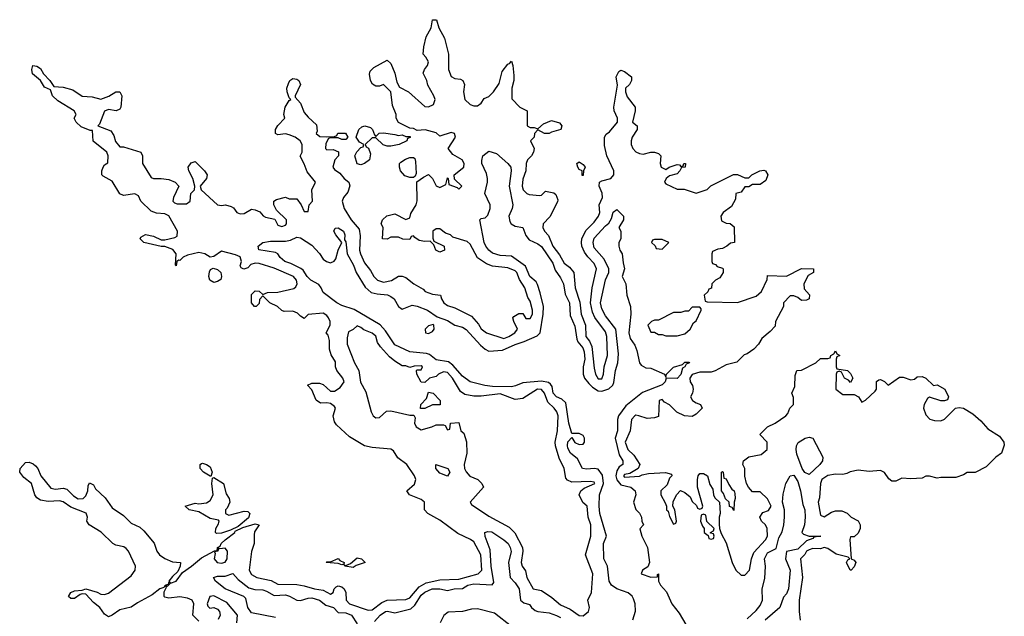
# Model space of a CAD drawing. Header units: inches. Extents: x 2601682 to 2755810, y 449311 to 584050.
# Tile 294 of 505: x 2681939 to 2687167, y 480404 to 483574. Entities that reach past the tile are written whole.
import ezdxf

# ---------------------------------------------------------------- set-up
doc = ezdxf.new("R2010")
doc.units = ezdxf.units.IN
doc.header["$MEASUREMENT"] = 0
doc.layers.add('C6488', color=7, linetype='Continuous')

msp = doc.modelspace()

# ---------------------------------------------------------------- linework, layer by layer
at = {"layer": 'C6488', "color": 2}
for points, elevation in [([(2682890, 480378), (2682858, 480410), (2682863.7, 480470), (2682854.5, 480490), (2682830, 480500.5), (2682790, 480507.3), (2682730, 480500.7), (2682710, 480506), (2682706, 480510), (2682706, 480534), (2682718, 480558), (2682710, 480568), (2682703.5, 480556.5), (2682682.8, 480550), (2682642, 480518), (2682563.7, 480476.3), (2682530, 480453.2), (2682470, 480438), (2682430, 480409.2), (2682410, 480402), (2682390, 480415.3), (2682365.2, 480450), (2682330, 480477.2), (2682290, 480522), (2682270, 480524), (2682259.8, 480520.2), (2682230, 480499), (2682210, 480498), (2682198, 480510), (2682210, 480530.8), (2682230, 480538.8), (2682270, 480542), (2682289.6, 480550.4), (2682350, 480532.7), (2682370, 480522), (2682390, 480520.5), (2682410, 480527.7), (2682530, 480619.1), (2682551.8, 480650), (2682553.6, 480670), (2682516.2, 480750), (2682504.7, 480764.7), (2682492.6, 480772.6), (2682450, 480781.6), (2682433.2, 480790), (2682371.3, 480851.3), (2682308, 480890), (2682295.3, 480910), (2682299, 480930), (2682291.7, 480951.7), (2682210, 480983.7), (2682170, 481012.3), (2682150, 481018), (2682090, 481014), (2682050, 481021.2), (2682030, 481034), (2682019.3, 481050), (2682001.2, 481110), (2681961.2, 481141.2), (2681939, 481170), (2681942, 481190), (2681970, 481221), (2681990, 481222.8), (2682010, 481214.8), (2682023.4, 481203.4), (2682034.8, 481190), (2682051, 481150), (2682105.2, 481085.2), (2682130, 481079.1), (2682170, 481084), (2682190, 481078.8), (2682224.7, 481044.7), (2682250, 481027.3), (2682275.3, 481030), (2682290, 481044.7), (2682301.2, 481070), (2682303.1, 481096.9), (2682310, 481114), (2682330, 481102), (2682341.1, 481081.1), (2682392.7, 481032.7), (2682430, 480980.7), (2682490, 480939.1), (2682530, 480898), (2682577, 480877), (2682598.9, 480858.9), (2682653.1, 480793.1), (2682666.7, 480750), (2682680.5, 480730), (2682710, 480710.4), (2682750, 480693.4), (2682792, 480690), (2682791.3, 480670), (2682778.5, 480641.5), (2682750, 480615.1), (2682731.3, 480590), (2682738, 480582), (2682730, 480586), (2682727.1, 480572.9), (2682714, 480570), (2682723.6, 480563.6), (2682740.2, 480579.8), (2682770, 480591), (2682803.7, 480636.3), (2682852, 480670), (2682904.5, 480715.5), (2682972.7, 480752.7), (2682987.3, 480752.7), (2682988.7, 480770), (2683003.1, 480776.9), (2683009.4, 480790.6), (2683029.3, 480810.7), (2683082, 480850), (2683083.1, 480856.9), (2683124, 480876), (2683190, 480894.8), (2683211, 480890), (2683186.4, 480853.6), (2683183.7, 480836.3), (2683184.4, 480790), (2683170, 480748), (2683157.1, 480650), (2683170, 480626), (2683198, 480610), (2683273.8, 480593.8), (2683310, 480575.5), (2683410, 480573), (2683450, 480566.7), (2683504.7, 480550), (2683550, 480542), (2683590, 480522), (2683604, 480530), (2683609.5, 480550), (2683619.7, 480560.3), (2683630, 480565.3), (2683650, 480560.3), (2683662.4, 480550), (2683670.3, 480530.3), (2683672.7, 480490), (2683690, 480470.5), (2683790, 480435.8), (2683810, 480438.7), (2683862.2, 480477.8), (2683890, 480489), (2683990, 480493.4), (2684010, 480502.6), (2684059.2, 480560.8), (2684097.5, 480582.5), (2684170, 480598.3), (2684270, 480601.5), (2684373.2, 480630), (2684392.6, 480650), (2684387.3, 480730), (2684350, 480799.6), (2684332.4, 480812.4), (2684264.8, 480844.8), (2684170, 480914.5), (2684105.2, 480950), (2684088.7, 480970), (2684088.7, 481010), (2684070, 481024), (2684008.7, 481050), (2683995.3, 481070), (2684034.8, 481105.2), (2684042.7, 481130), (2684036, 481150), (2683994, 481210), (2683946.6, 481246.6), (2683923.2, 481283.2), (2683910, 481292.7), (2683810, 481301.2), (2683769.4, 481309.4), (2683690, 481358), (2683621.5, 481421.5), (2683610, 481438), (2683604, 481470), (2683615.3, 481510), (2683610, 481518), (2683590, 481535.3), (2683570, 481539), (2683536.4, 481536.4), (2683513.2, 481553.2), (2683490, 481608), (2683467.3, 481632.7), (2683490, 481642), (2683530, 481642.8), (2683550, 481636), (2683590, 481601), (2683610, 481601), (2683640.2, 481619.8), (2683662, 481650), (2683655.3, 481670), (2683622, 481710), (2683615.3, 481730), (2683616.4, 481756.4), (2683593.6, 481793.6), (2683583.1, 481823.1), (2683584, 481870), (2683577.2, 481897.2), (2683566, 481910), (2683588, 481950), (2683588, 481970), (2683579, 481990), (2683570, 482002), (2683550, 482015.3), (2683470, 482008), (2683450, 481986), (2683430, 481998), (2683414.8, 482014.8), (2683390, 482025.2), (2683344, 482024), (2683330, 482028), (2683308, 482050), (2683268, 482070), (2683230, 482106), (2683212.7, 482087.3), (2683210, 482066), (2683194, 482050), (2683186, 482050), (2683169.1, 482069.1), (2683170, 482114), (2683190, 482134), (2683210, 482132), (2683230, 482114), (2683255.3, 482124.7), (2683310, 482126.8), (2683394.8, 482145.2), (2683405.6, 482154.4), (2683412.7, 482170), (2683409.2, 482190), (2683392.3, 482210), (2683290, 482254.5), (2683210, 482278), (2683190, 482279.6), (2683166.6, 482273.4), (2683150, 482255.3), (2683128.9, 482248.9), (2683115.3, 482255.3), (2683110, 482266), (2683116, 482290), (2683110, 482313.2), (2683085.4, 482325.4), (2683010, 482343.6), (2682970, 482316), (2682950, 482312.7), (2682922, 482330), (2682890, 482336.2), (2682830, 482322), (2682807.5, 482312.5), (2682790, 482295.3), (2682783.6, 482296.4), (2682774, 482290), (2682770, 482266), (2682766, 482270), (2682769, 482330), (2682752.7, 482352.7), (2682710, 482369.2), (2682690, 482369.2), (2682598, 482390), (2682578, 482410), (2682582, 482418), (2682606.8, 482433.2), (2682650, 482424), (2682690, 482404.7), (2682710, 482404.7), (2682763.2, 482416.8), (2682775.6, 482424.4), (2682776.2, 482450), (2682731.5, 482531.5), (2682710, 482542), (2682665.4, 482545.4), (2682636.6, 482556.6), (2682582, 482610), (2682570, 482638), (2682550, 482648), (2682490, 482639), (2682470, 482648.7), (2682430, 482715.3), (2682382, 482742), (2682375.3, 482750), (2682375.3, 482770), (2682382, 482790), (2682390, 482802), (2682407.3, 482812.7), (2682408.7, 482850), (2682402, 482870), (2682329, 482929), (2682326, 482986), (2682314, 482986), (2682264.7, 483004.7), (2682238, 483030), (2682228, 483050), (2682238, 483070), (2682228.7, 483090), (2682142, 483142), (2682114, 483170), (2682102, 483202), (2682070, 483215.3), (2682049.3, 483250), (2682007.1, 483287.1), (2682003.7, 483310), (2682009.4, 483330.6), (2682030, 483327.3), (2682050, 483314), (2682065.8, 483285.8), (2682098.8, 483250), (2682119.6, 483219.6), (2682170, 483215.5), (2682222, 483202), (2682270, 483166.8), (2682324, 483164), (2682370, 483150.8), (2682411.9, 483168.1), (2682449.6, 483190.4), (2682471, 483190), (2682480.7, 483170), (2682476, 483110), (2682470, 483098), (2682450.7, 483089.3), (2682410, 483096), (2682390, 483088.7), (2682362, 483018), (2682354, 483010), (2682422.8, 482982.8), (2682438, 482958), (2682447.1, 482927.1), (2682470, 482898), (2682490, 482898), (2682582, 482870), (2682590.7, 482850.7), (2682591.3, 482810), (2682636.3, 482736.3), (2682650, 482730.7), (2682690, 482730.8), (2682730, 482724), (2682764.7, 482710), (2682784.7, 482690), (2682754.8, 482630), (2682751.3, 482610), (2682760.7, 482600.7), (2682774.8, 482594.8), (2682825.2, 482594.8), (2682844, 482610), (2682848, 482650), (2682868, 482670), (2682868.7, 482690), (2682859, 482730), (2682837.2, 482770), (2682834, 482790), (2682850, 482814), (2682870, 482821), (2682920.7, 482770), (2682934.8, 482750), (2682930.5, 482729.5), (2682898, 482690), (2682902, 482670), (2682990, 482590.8), (2683010, 482586.8), (2683030.9, 482590.9), (2683062, 482582), (2683074, 482574), (2683091.3, 482550), (2683110, 482542), (2683130, 482544), (2683170, 482566.8), (2683190, 482564), (2683213.4, 482553.4), (2683230.9, 482530.9), (2683244, 482524), (2683294, 482514), (2683310, 482482.8), (2683330, 482474.8), (2683350, 482482.8), (2683356, 482490), (2683356, 482510), (2683302.5, 482562.5), (2683289, 482590), (2683288, 482610), (2683302, 482618), (2683350, 482631.3), (2683370, 482622), (2683410, 482622), (2683434, 482590), (2683450, 482554), (2683470, 482554), (2683475.3, 482590), (2683493.2, 482610), (2683489.3, 482670.7), (2683508.7, 482710), (2683465.6, 482765.6), (2683450, 482808), (2683428.4, 482848.4), (2683439, 482870), (2683439, 482910), (2683428.7, 482930), (2683402, 482950), (2683370, 482962), (2683350, 482966.6), (2683310, 482962), (2683298, 482970), (2683298, 482990), (2683309.1, 483010.9), (2683346, 483050), (2683342, 483070), (2683349.3, 483110), (2683370, 483144.7), (2683378, 483150), (2683370, 483158), (2683359.3, 483190), (2683358, 483210), (2683365.4, 483234.6), (2683374, 483250), (2683390, 483260.7), (2683410, 483258.8), (2683421, 483250), (2683430.8, 483230), (2683401, 483170), (2683402, 483162), (2683430.5, 483130.5), (2683450, 483081), (2683470, 483056), (2683515.3, 483015.3), (2683518, 482982), (2683514, 482970), (2683532.7, 482952.7), (2683570, 482952), (2683610, 482954), (2683622, 482958), (2683628.9, 482971.1), (2683668.4, 482971.6), (2683682, 482950), (2683670, 482938), (2683650, 482938), (2683630, 482946), (2683590, 482946), (2683578, 482942), (2683563.6, 482916.4), (2683562, 482890), (2683570, 482882), (2683603.6, 482883.6), (2683631, 482871), (2683631.3, 482850), (2683612, 482830), (2683601, 482790), (2683610, 482778), (2683638.8, 482758.8), (2683661, 482730), (2683686, 482710), (2683691, 482691), (2683682, 482658), (2683658, 482630), (2683651.3, 482610), (2683661, 482570), (2683698.8, 482510), (2683741.4, 482461.4), (2683746.2, 482426.2), (2683743.8, 482350), (2683748.2, 482330), (2683770, 482282.8), (2683802, 482242), (2683818.8, 482210), (2683838, 482190), (2683870, 482179.1), (2683912.5, 482187.5), (2683950, 482212), (2683970, 482212), (2683990, 482204.7), (2684032, 482170), (2684082, 482142), (2684092, 482130), (2684130, 482116), (2684174, 482110), (2684178, 482090), (2684191.3, 482070), (2684210, 482056), (2684250, 482042.8), (2684338.4, 481998.4), (2684375.9, 481955.9), (2684390, 481931.3), (2684418, 481910), (2684510, 481880.7), (2684535.3, 481890), (2684568, 481910), (2684582, 481930), (2684562, 481970), (2684558, 481990), (2684563.1, 481996.9), (2684590, 482012), (2684610, 482012), (2684626.4, 481986.4), (2684650, 481986), (2684661.2, 482010), (2684661.2, 482030), (2684650, 482078), (2684637.2, 482097.2), (2684621.2, 482150), (2684593.3, 482193.3), (2684579.3, 482230), (2684570, 482239.3), (2684530, 482255.1), (2684450, 482263.7), (2684417.5, 482277.5), (2684369, 482309), (2684330, 482382), (2684315.5, 482395.5), (2684238, 482418), (2684226, 482430), (2684200.2, 482440.2), (2684170, 482462), (2684150, 482462), (2684132, 482450), (2684132.7, 482412.7), (2684138, 482398), (2684192, 482370), (2684194, 482350), (2684170, 482338), (2684148.9, 482348.9), (2684138, 482378), (2684118, 482398), (2684090, 482395.3), (2684060.4, 482400.4), (2684036.4, 482416.4), (2684030, 482426), (2684018, 482422), (2684010, 482406), (2683972.7, 482407.3), (2683950, 482418), (2683910, 482418), (2683890, 482408), (2683866, 482410), (2683868, 482470), (2683858, 482490), (2683866, 482510), (2683889.1, 482530.9), (2683930, 482542), (2683990, 482512), (2684010, 482522), (2684016.5, 482543.5), (2684044, 482590), (2684049.2, 482610.8), (2684048.4, 482711.6), (2684082.7, 482737.3), (2684110, 482750.8), (2684131, 482730), (2684150, 482692), (2684170, 482682), (2684202, 482698), (2684210, 482734), (2684214, 482730), (2684218, 482698), (2684262, 482682), (2684270, 482674), (2684286, 482690), (2684247.3, 482727.3), (2684246, 482750), (2684298, 482790), (2684299, 482810), (2684288.7, 482830), (2684238, 482858), (2684214, 482890), (2684253.2, 482950), (2684248, 482970), (2684230, 482975.1), (2684170, 482955.3), (2684150, 482973.2), (2684092, 482988), (2684050, 482986), (2684030, 482995.3), (2684010, 482998), (2683950, 483028), (2683938, 483050), (2683938, 483070), (2683918, 483118), (2683909.2, 483190), (2683870, 483229), (2683850, 483221.2), (2683830, 483221.2), (2683812.1, 483232.1), (2683800.9, 483250), (2683795.5, 483284.5), (2683800.1, 483299.9), (2683820.1, 483319.9), (2683890, 483358), (2683910, 483342), (2683930.4, 483290.4), (2683941.2, 483241.2), (2683956.2, 483216.2), (2684004, 483190), (2684090, 483113), (2684110, 483110.5), (2684136.1, 483123.9), (2684144.5, 483150), (2684138.4, 483170), (2684106, 483226), (2684100.9, 483250), (2684082, 483290), (2684088.7, 483310), (2684104, 483330), (2684109, 483350), (2684095.5, 483375.5), (2684082, 483390), (2684085.2, 483430), (2684098, 483482), (2684124, 483530), (2684130, 483574), (2684152.7, 483572.7), (2684164.7, 483530), (2684194.9, 483474.9), (2684216, 483390), (2684216, 483310), (2684230, 483272), (2684250, 483261), (2684278.8, 483258.8), (2684292, 483250), (2684301, 483230), (2684296, 483190), (2684302.8, 483150), (2684330, 483122.8), (2684350, 483116), (2684370, 483116), (2684388.7, 483130), (2684405.6, 483154.4), (2684430, 483166), (2684455.3, 483190), (2684485.2, 483234.8), (2684501.5, 483298.5), (2684530, 483338), (2684539, 483341), (2684550, 483354), (2684558, 483330), (2684562, 483278), (2684562, 483250), (2684552, 483210), (2684552.7, 483152.7), (2684594, 483110), (2684634, 483090), (2684634, 483010), (2684650, 483002), (2684670, 483002), (2684690, 482994), (2684720.2, 483019.8), (2684762, 483038), (2684805.4, 483025.4), (2684818, 483010), (2684812, 482990), (2684762.8, 482977.2), (2684750, 482969), (2684726, 482970), (2684690, 482988), (2684672, 482970), (2684671.3, 482950), (2684652, 482930), (2684671.3, 482890), (2684666.8, 482870), (2684656, 482850), (2684636, 482830), (2684627.3, 482810), (2684626, 482770), (2684610, 482726), (2684607.3, 482690), (2684612, 482670), (2684632, 482650), (2684644.9, 482644.9), (2684700.4, 482639.6), (2684710, 482642), (2684730, 482662), (2684774.8, 482654.8), (2684786, 482646), (2684796, 482616), (2684794.4, 482605.6), (2684754, 482526), (2684718.8, 482490), (2684716, 482470), (2684726, 482450), (2684746.6, 482426.6), (2684770, 482371), (2684805.1, 482325.1), (2684830, 482280.7), (2684858.4, 482258.4), (2684880.7, 482230), (2684888.4, 482150), (2684912.8, 482072.8), (2684919.3, 482010), (2684943.1, 481950), (2684944.9, 481890), (2684965.1, 481865.1), (2684977.4, 481837.4), (2684990, 481722), (2684997.1, 481690), (2685010, 481665.5), (2685030, 481665.5), (2685039.6, 481690), (2685042.4, 481730), (2685059.6, 481790), (2685056.3, 481890), (2685050, 481915.1), (2684992.2, 481992.2), (2684980.7, 482020.7), (2684969.4, 482070), (2684978.4, 482150), (2685002, 482250), (2684990, 482279.3), (2684954.7, 482314.7), (2684938.6, 482338.6), (2684923.7, 482370), (2684922, 482390), (2684924.5, 482410), (2684945.6, 482454.4), (2684990, 482498.8), (2685012.3, 482530), (2685019, 482550), (2685015.3, 482590), (2685032.7, 482630), (2685031.9, 482651.9), (2685015.3, 482690), (2685018, 482710), (2685030, 482718), (2685078, 482730), (2685092.7, 482750), (2685093.2, 482770), (2685057.2, 482850), (2685044.7, 482904.7), (2685044, 482950), (2685053.6, 482966.4), (2685070, 482978), (2685113.2, 483030), (2685112.3, 483050), (2685095.3, 483090), (2685094, 483110), (2685113.6, 483226.4), (2685106, 483270), (2685120.9, 483299.1), (2685130, 483306), (2685150, 483298.8), (2685186.8, 483270), (2685187.3, 483250), (2685176, 483230), (2685156, 483210), (2685154.8, 483190), (2685163.8, 483163.8), (2685206.8, 483110), (2685207.3, 483090), (2685192, 483030), (2685218, 483010), (2685218, 482990), (2685190.6, 482950), (2685185.5, 482930), (2685186, 482910), (2685194.8, 482890), (2685210, 482871), (2685230, 482862.8), (2685250, 482858.8), (2685290, 482870.8), (2685310, 482870.8), (2685330, 482862.8), (2685342.8, 482850), (2685338.8, 482810), (2685344.7, 482790), (2685370, 482778), (2685388, 482790), (2685430, 482804.7), (2685442, 482802), (2685450, 482794), (2685462, 482798), (2685466, 482810), (2685474, 482810), (2685472, 482790), (2685452, 482788), (2685444.7, 482770), (2685430, 482755.3), (2685390, 482744), (2685371.3, 482730), (2685362, 482710), (2685370, 482702), (2685430, 482674), (2685467.3, 482672.7), (2685530, 482652), (2685590, 482672), (2685609.1, 482690.9), (2685728.4, 482751.6), (2685750, 482752), (2685790, 482734), (2685810, 482734), (2685826, 482750), (2685869.4, 482770.6), (2685890, 482774.8), (2685898, 482770), (2685911, 482750), (2685901, 482719), (2685870, 482698), (2685830, 482698), (2685810, 482686), (2685790, 482686), (2685770, 482658), (2685742, 482650), (2685739.6, 482620.4), (2685718, 482582), (2685674, 482550), (2685662, 482530), (2685665.4, 482505.4), (2685690, 482492), (2685711.6, 482491.6), (2685732.7, 482472.7), (2685734, 482390), (2685712.7, 482387.3), (2685694, 482370), (2685670, 482358), (2685645.4, 482354.6), (2685618, 482342), (2685614, 482330), (2685614, 482290), (2685618, 482278), (2685632.7, 482272.7), (2685642, 482262), (2685670, 482254), (2685674, 482250), (2685674, 482230), (2685656.9, 482203.1), (2685634, 482190), (2685614, 482170), (2685612.7, 482147.3), (2685598, 482142), (2685592.7, 482127.3), (2685574, 482110), (2685578, 482078), (2685590, 482074), (2685750, 482072), (2685850, 482104.7), (2685878, 482130), (2685907.3, 482192.7), (2685910, 482214), (2686010, 482212), (2686090, 482252), (2686154, 482250), (2686154, 482230), (2686126, 482214), (2686102, 482170), (2686103.6, 482143.6), (2686131.6, 482111.6), (2686131.3, 482090), (2686116.9, 482083.1), (2686090, 482082), (2686070, 482098), (2686050, 482106), (2686030, 482106), (2685994, 482070), (2685994, 482050), (2685952, 481970), (2685950, 481946), (2685923.6, 481916.4), (2685879.6, 481880.4), (2685862, 481850), (2685836.9, 481823.1), (2685802, 481798), (2685786.4, 481793.6), (2685746, 481754), (2685690, 481739.3), (2685632.1, 481707.9), (2685610, 481700.7), (2685550, 481700.7), (2685510, 481689.3), (2685497.1, 481670), (2685498, 481650), (2685510.8, 481630), (2685514.8, 481610), (2685510.8, 481589.2), (2685501, 481570), (2685512, 481550), (2685530, 481538), (2685554, 481530), (2685562, 481510), (2685530, 481478), (2685510, 481466), (2685468.4, 481468.4), (2685428.7, 481488.7), (2685390, 481528), (2685362, 481542), (2685350, 481555.3), (2685334, 481550), (2685330, 481466), (2685310, 481458), (2685270, 481455.3), (2685226, 481470), (2685210, 481473.2), (2685204.7, 481470), (2685188, 481450), (2685180.7, 481390), (2685154, 481330), (2685168.2, 481290), (2685199.9, 481259.9), (2685231, 481210), (2685222, 481190), (2685178, 481162), (2685150, 481156.9), (2685144.9, 481150), (2685150, 481143.1), (2685230, 481148.5), (2685243.9, 481156.1), (2685278, 481162), (2685367.5, 481167.5), (2685399.6, 481159.6), (2685402, 481150), (2685390, 481138), (2685376.8, 481103.2), (2685344, 481070), (2685342.8, 481050), (2685366.8, 481006.8), (2685374, 480990), (2685374, 480970), (2685382, 480962), (2685390, 480934), (2685410, 480894), (2685422, 480898), (2685426, 480910), (2685418, 480970), (2685406, 480990), (2685408.4, 481011.6), (2685426, 481050), (2685448.4, 481071.6), (2685470, 481062), (2685498, 481038), (2685510, 481014), (2685532.7, 480992.7), (2685538, 480978), (2685550, 480974), (2685562, 480978), (2685566, 480990), (2685538, 481090), (2685538, 481130), (2685542, 481150), (2685550, 481162), (2685570, 481162), (2685591.1, 481151.1), (2685603.6, 481103.6), (2685619.6, 481079.6), (2685622, 481050), (2685630, 481034), (2685654, 481010), (2685658, 480950), (2685652, 480930), (2685652.7, 480892.7), (2685654, 480870), (2685663.6, 480843.6), (2685690, 480794), (2685722, 480690), (2685742, 480650), (2685770, 480622), (2685790, 480622), (2685814, 480650), (2685824, 480710), (2685837, 480743), (2685899.3, 480810), (2685909, 480830), (2685908, 480870), (2685898, 480890), (2685878, 480910), (2685868.7, 480930), (2685884, 480956), (2685914.5, 480965.5), (2685929, 480990), (2685910, 481028.7), (2685870, 481066), (2685830, 481066), (2685808, 481090), (2685798, 481110), (2685789.1, 481149.1), (2685788.7, 481190), (2685778, 481210), (2685782, 481230), (2685810, 481251), (2685876.4, 481263.6), (2685908, 481290), (2685908, 481330), (2685868.7, 481370), (2685909.4, 481410.6), (2685950, 481431), (2686006, 481470), (2686018, 481482), (2686028, 481510), (2686048, 481530), (2686047.3, 481567.3), (2686038, 481590), (2686054.6, 481625.4), (2686056.4, 481683.6), (2686066, 481710), (2686090, 481712), (2686166, 481750), (2686190, 481774), (2686230, 481774), (2686242, 481778), (2686246, 481790), (2686262, 481798), (2686270, 481814), (2686278, 481798), (2686294, 481790), (2686278, 481782), (2686274, 481770), (2686274, 481730), (2686278, 481718), (2686334, 481710), (2686350, 481694), (2686362, 481670), (2686350, 481646), (2686339, 481659), (2686318, 481670), (2686302, 481702), (2686290, 481706), (2686278, 481702), (2686274, 481690), (2686272, 481610), (2686310, 481582), (2686370, 481582), (2686392, 481570), (2686410, 481542), (2686430, 481552), (2686480.4, 481599.6), (2686488.4, 481611.6), (2686488.9, 481651.1), (2686500.4, 481659.6), (2686510, 481662), (2686530, 481652), (2686550, 481632), (2686610, 481674), (2686630, 481674), (2686670, 481661), (2686690, 481664.7), (2686704.1, 481675.9), (2686730, 481678), (2686750.8, 481670), (2686790, 481631), (2686810, 481634), (2686850.4, 481610.4), (2686870.6, 481570), (2686865.4, 481554.6), (2686850, 481548.7), (2686830, 481548.7), (2686770, 481568), (2686759.6, 481560.4), (2686742, 481530), (2686738, 481510), (2686750, 481474), (2686771.6, 481451.6), (2686796.4, 481443.6), (2686830, 481442), (2686848.4, 481451.6), (2686908, 481510), (2686926.6, 481513.4), (2686950.4, 481510.4), (2686999.9, 481479.9), (2687042.3, 481442.3), (2687079.9, 481399.9), (2687141.7, 481361.7), (2687164.9, 481330), (2687166.8, 481313.2), (2687151.3, 481270), (2687122, 481250), (2687070, 481198), (2687011.6, 481168.4), (2686970, 481168), (2686950, 481155.3), (2686910, 481142), (2686830, 481142), (2686810, 481138), (2686770, 481148), (2686750, 481148), (2686730, 481138), (2686670, 481134), (2686622, 481138), (2686590, 481122), (2686570, 481122), (2686553.6, 481133.6), (2686530, 481168), (2686510, 481178), (2686450, 481173.2), (2686390, 481181.2), (2686347.9, 481172.1), (2686330, 481162), (2686310, 481158), (2686270, 481159), (2686230, 481152.3), (2686198.8, 481130), (2686190.8, 481110), (2686186, 481034), (2686178, 481010), (2686190, 480942), (2686210, 480932), (2686250, 480958), (2686270, 480964.7), (2686303.6, 480963.6), (2686331.6, 480951.6), (2686354, 480930), (2686390, 480912), (2686402, 480890), (2686402, 480870), (2686390, 480846), (2686370, 480826), (2686350, 480826), (2686347.1, 480812.9), (2686354, 480710), (2686370, 480702), (2686378, 480690), (2686370, 480666), (2686354, 480650), (2686348, 480650), (2686328.7, 480690), (2686336.4, 480703.6), (2686346, 480710), (2686338, 480718), (2686274.8, 480734.8), (2686230, 480764), (2686210, 480769), (2686190, 480762.7), (2686150, 480763.6), (2686130, 480758), (2686116.3, 480750), (2686107.6, 480732.4), (2686084, 480710), (2686094.8, 480610), (2686078, 480490), (2686078, 480430), (2686083.6, 480383.6)], 6), ([(2685194.5, 480385.5), (2685208.7, 480431.3), (2685206.6, 480470), (2685197.5, 480497.5), (2685190.7, 480510.7), (2685170, 480528.4), (2685110, 480549.7), (2685080.9, 480570), (2685069.6, 480590), (2685059.3, 480670), (2685040.9, 480710), (2685039, 480790), (2685054, 480830), (2685019.7, 480950), (2685015.6, 480990), (2685016.9, 481050), (2685039.3, 481110), (2685033.8, 481153.8), (2685010, 481186.6), (2684990, 481189.5), (2684950, 481185.2), (2684928, 481190), (2684900.4, 481240.4), (2684864, 481270), (2684850, 481298), (2684847.7, 481312.3), (2684850, 481331.3), (2684870, 481354), (2684887.3, 481327.3), (2684910, 481316), (2684930, 481318), (2684937.2, 481330), (2684938, 481350), (2684930, 481364), (2684910, 481376), (2684870, 481375.3), (2684854.5, 481430), (2684838.6, 481538.6), (2684817.5, 481557.5), (2684790, 481569.6), (2684772, 481590), (2684765.4, 481625.4), (2684757.6, 481637.6), (2684746, 481646), (2684710, 481653.6), (2684610, 481645.1), (2684572.3, 481627.7), (2684550, 481623.5), (2684450, 481624.5), (2684408.7, 481630), (2684330, 481649.6), (2684290, 481679.6), (2684239.2, 481739.2), (2684215.2, 481755.2), (2684150, 481766.6), (2684114.9, 481794.9), (2684099.7, 481799.7), (2684010, 481809.7), (2683930, 481845.6), (2683881.6, 481921.6), (2683853.1, 481953.1), (2683714.6, 482034.6), (2683650, 482056.2), (2683622.7, 482070), (2683550, 482124), (2683539.5, 482150), (2683526.6, 482166.6), (2683485.1, 482190), (2683464.7, 482210), (2683443.3, 482243.3), (2683431.9, 482251.9), (2683378.9, 482278.9), (2683346, 482290), (2683322.7, 482310), (2683309.5, 482329.5), (2683297.2, 482337.2), (2683208, 482352), (2683206, 482370), (2683229.4, 482390.6), (2683270, 482396.3), (2683350, 482396.3), (2683377, 482403), (2683410, 482418.8), (2683430, 482414.8), (2683490, 482376.3), (2683530, 482330.8), (2683550, 482300.7), (2683568.4, 482288.4), (2683590, 482282), (2683609.5, 482290.5), (2683617.2, 482302.8), (2683629.5, 482350), (2683649.2, 482390), (2683617, 482430), (2683607.3, 482450), (2683614, 482466), (2683630, 482467.3), (2683658, 482450), (2683664.9, 482430), (2683663.6, 482403.6), (2683670, 482394), (2683678.4, 482330), (2683712, 482270), (2683724.9, 482230), (2683772.7, 482152.7), (2683805.3, 482125.3), (2683837, 482117), (2683891.3, 482111.3), (2683910, 482103.8), (2683927.7, 482090), (2683950.6, 482050.6), (2683970, 482036), (2684022.5, 482057.5), (2684050, 482052.7), (2684104.7, 482030), (2684155.2, 481995.2), (2684210, 481975.5), (2684250, 481950.6), (2684290, 481940.5), (2684310, 481928), (2684384.9, 481844.9), (2684410, 481822.8), (2684430, 481813.4), (2684502.5, 481817.5), (2684570, 481848.9), (2684616.8, 481863.2), (2684686.6, 481893.4), (2684702.9, 481910), (2684718.9, 482010), (2684720.5, 482050), (2684703.3, 482123.3), (2684687.5, 482167.5), (2684680.5, 482180.5), (2684648.4, 482210), (2684625.2, 482265.2), (2684550, 482316.9), (2684490, 482321.1), (2684450, 482333.6), (2684429.6, 482350), (2684414, 482370), (2684406, 482390), (2684382, 482510), (2684390, 482518), (2684410, 482522), (2684424.1, 482535.9), (2684437.6, 482570), (2684436.3, 482590), (2684408.3, 482650), (2684423, 482710), (2684423, 482730), (2684417.1, 482757.1), (2684393.2, 482810), (2684393.6, 482826.4), (2684398, 482850), (2684430, 482876), (2684470, 482862.8), (2684530.6, 482810), (2684546.4, 482790), (2684548.4, 482770), (2684538.7, 482690), (2684556.5, 482590), (2684553.4, 482570), (2684535.8, 482530), (2684541.1, 482501.1), (2684548.7, 482488.7), (2684570, 482476.4), (2684610.4, 482470.4), (2684627.1, 482427.1), (2684643.8, 482403.8), (2684690, 482382.4), (2684710, 482368), (2684770, 482280.7), (2684782.6, 482242.6), (2684810, 482202.8), (2684826, 482170), (2684835.4, 482115.4), (2684858, 482070), (2684861.7, 482001.7), (2684886.1, 481946.1), (2684896.7, 481876.7), (2684902.4, 481862.4), (2684928.2, 481830), (2684935.6, 481810), (2684940.3, 481770), (2684930.4, 481730), (2684930.5, 481690), (2684937.3, 481670), (2684961, 481641), (2684980.9, 481620.9), (2685010, 481601.6), (2685030, 481600.4), (2685066.7, 481613.3), (2685087.9, 481632.1), (2685093.4, 481646.6), (2685102.9, 481710), (2685115.6, 481750), (2685117.7, 481797.7), (2685104.7, 481930), (2685050, 482000.9), (2685030, 482037.2), (2685022.6, 482070), (2685050, 482191.3), (2685067, 482230), (2685067.3, 482250), (2685042.3, 482302.3), (2684990, 482361.2), (2684984.7, 482390), (2684990, 482413), (2685050, 482479.1), (2685067.8, 482492.2), (2685082, 482518), (2685090, 482551), (2685110, 482564.7), (2685144.7, 482530), (2685144.7, 482510), (2685121, 482470), (2685130.6, 482450), (2685130.3, 482410), (2685120.5, 482390), (2685120.7, 482370), (2685126, 482350), (2685138, 482330), (2685142.4, 482282.4), (2685150.6, 482250), (2685138, 482210), (2685157.6, 482170), (2685163, 482110), (2685181.6, 482050), (2685183.1, 482010), (2685174, 481910), (2685180.6, 481880.6), (2685204.2, 481844.2), (2685215.5, 481815.5), (2685230.4, 481750.4), (2685238, 481738), (2685263.8, 481723.8), (2685290, 481722.4), (2685362, 481690), (2685370, 481674), (2685373.2, 481690), (2685410, 481727.7), (2685458, 481742), (2685470, 481754.8), (2685494.4, 481754.4), (2685496, 481750), (2685476.9, 481743.1), (2685470.8, 481730), (2685458, 481722), (2685450, 481689.4), (2685430, 481667.6), (2685371.3, 481668.7), (2685366.8, 481650), (2685350, 481633.2), (2685246.2, 481593.8), (2685157.7, 481522.3), (2685118, 481470), (2685112.7, 481450), (2685112.2, 481390), (2685101.1, 481350), (2685122.6, 481262.6), (2685142, 481230), (2685140.7, 481210), (2685122, 481198), (2685110, 481177.2), (2685104.3, 481150), (2685109.4, 481129.4), (2685130, 481102), (2685184.7, 481090), (2685206, 481070), (2685211, 481050), (2685198, 481010), (2685210.8, 480970.8), (2685230, 480951.3), (2685241, 480930), (2685242, 480910), (2685250.8, 480890), (2685232, 480868), (2685242.8, 480830), (2685273, 480770), (2685283, 480690), (2685273.4, 480666.6), (2685246, 480650), (2685238, 480630), (2685290, 480611.3), (2685326, 480614), (2685326, 480626), (2685331, 480630), (2685331, 480590), (2685340.7, 480570), (2685373.5, 480533.5), (2685401.1, 480470), (2685440.6, 480420.6), (2685494, 480330)], 2), ([(2685801.2, 480390), (2685850, 480434.8), (2685870, 480461), (2685882.9, 480490), (2685882, 480550), (2685894.8, 480605.2), (2685899, 480670), (2685892.7, 480710), (2685910, 480740.5), (2685955.5, 480764.5), (2685970, 480821), (2685987.1, 480852.9), (2685997, 480890), (2685999.5, 480930), (2685999.5, 480970), (2685989.6, 481010.4), (2685992.7, 481052.7), (2686006.3, 481110), (2686030, 481150.7), (2686050, 481154), (2686070, 481121), (2686084.4, 481070), (2686097.3, 480997.3), (2686108, 480970), (2686110.3, 480930.3), (2686106, 480890), (2686091, 480850), (2686101.1, 480841.1), (2686130, 480830.5), (2686192, 480830), (2686155.3, 480824.7), (2686150, 480818), (2686115.8, 480804.2), (2686070, 480760.9), (2686010.9, 480749.1), (2686005.5, 480710), (2686030.3, 480650), (2686021.3, 480550), (2686010, 480522.7), (2685994.4, 480505.6), (2685974.4, 480450), (2685897, 480383)], 2), ([(2683823.7, 480376.3), (2683852.3, 480410), (2683882, 480430), (2683892, 480432), (2683930, 480422.8), (2684015.6, 480444.4), (2684037, 480463), (2684070, 480515.8), (2684090, 480531.7), (2684129.2, 480550), (2684170, 480550.3), (2684210, 480541), (2684246, 480550), (2684290, 480552.4), (2684319, 480570), (2684350, 480576.4), (2684448.4, 480571.6), (2684456.4, 480583.6), (2684443, 480670), (2684437.7, 480757.7), (2684410, 480828), (2684408.7, 480850), (2684425.2, 480854.8), (2684446.6, 480853.4), (2684510, 480810.5), (2684532.4, 480790), (2684543.8, 480770), (2684548, 480748), (2684534.6, 480690), (2684543.8, 480610), (2684570, 480582), (2684590.2, 480550.2), (2684598.8, 480490), (2684615.5, 480475.5), (2684646, 480466), (2684656, 480450), (2684675.2, 480435.2), (2684690, 480428.7), (2684750, 480422.4), (2684790, 480408.4), (2684810, 480398.4)], 2), ([(2683298, 480398), (2683170, 480422.7), (2683149.6, 480450), (2683139, 480499), (2683129.1, 480509.1), (2683029.2, 480550), (2682979, 480590), (2682968.7, 480610), (2682990, 480617.3), (2683030, 480617.3), (2683070, 480630.6), (2683099.3, 480599.3), (2683154.9, 480554.9), (2683187.1, 480547.1), (2683230, 480543.8), (2683250, 480537.6), (2683290, 480514.4), (2683350, 480517.6), (2683371.6, 480511.6), (2683410, 480490.5), (2683430, 480487.7), (2683470, 480500.4), (2683490, 480501.3), (2683530, 480490.3), (2683563.9, 480463.9), (2683604.7, 480450), (2683630, 480424.7), (2683670, 480422.4), (2683700.7, 480410), (2683730, 480364)], 2), ([(2683091.2, 480370), (2683095.6, 480410), (2683038.2, 480478.2), (2682970, 480513.6), (2682947.7, 480510), (2682934, 480470), (2682938, 480458), (2682947.9, 480447.9), (2682970, 480450.5), (2682990, 480441.6), (2682999.5, 480430), (2683004.2, 480410), (2682993.3, 480386.7)], 6), ([(2684550, 480349.5), (2684460.5, 480420.5), (2684370, 480443.5), (2684338.5, 480441.5), (2684290, 480428.9), (2684213.4, 480426.6), (2684191.8, 480408.2), (2684172, 480370)], 2)]:
    msp.add_lwpolyline(points, dxfattribs=dict(at, elevation=elevation))
for points, elevation in [([(2683830, 482954), (2683848.4, 482971.6), (2683870, 482972), (2683930, 482964.7), (2683950, 482958), (2683970, 482962), (2683990, 482954), (2684012.7, 482952.7), (2684012.7, 482947.3), (2683998, 482942), (2683994, 482930), (2683954, 482910), (2683910, 482902), (2683890, 482902), (2683869.3, 482909.3), (2683830, 482946), (2683810, 482946), (2683774, 482910), (2683778, 482898), (2683791.6, 482891.6), (2683802, 482862), (2683796, 482830), (2683770, 482809), (2683750, 482802), (2683730, 482808), (2683719, 482850), (2683729, 482871), (2683750, 482894), (2683762, 482898), (2683766, 482910), (2683743.1, 482923.1), (2683726, 482950), (2683739, 482990), (2683755.5, 483004.5), (2683770.8, 483010.8), (2683801, 483001), (2683812, 482990), (2683822, 482962)], 6), ([(2684030, 482735.3), (2684010, 482736), (2683984.7, 482744.7), (2683960.9, 482770), (2683956, 482790), (2683955.3, 482810), (2683962.7, 482817.3), (2683986.6, 482833.4), (2684010, 482841), (2684030, 482842), (2684036.9, 482836.9), (2684041, 482821), (2684043.5, 482756.5), (2684038, 482742)], 6), ([(2684926, 482746), (2684926, 482770), (2684910, 482778), (2684902, 482790), (2684898, 482810), (2684910, 482818), (2684930, 482804.7), (2684941, 482790), (2684932, 482770), (2684930, 482746)], 6), ([(2685350, 482406), (2685310, 482406), (2685298, 482402), (2685294, 482390), (2685312.7, 482372.7), (2685318, 482358), (2685350, 482354), (2685386, 482390)], 6), ([(2682970, 482178), (2682949.3, 482190), (2682943.7, 482210), (2682946.6, 482233.4), (2682952.9, 482247.1), (2682966, 482254), (2682990, 482246.8), (2683006.8, 482230), (2683011, 482210), (2683006.8, 482193.2), (2682990, 482182.7)], 6), ([(2685550, 482046), (2685510, 482046), (2685490, 482026), (2685470, 482026), (2685450, 482018), (2685410, 482018), (2685330, 481978), (2685310, 481978), (2685294, 481970), (2685274, 481950), (2685290, 481914), (2685310, 481914), (2685330, 481902), (2685350, 481902), (2685370, 481894), (2685430, 481894), (2685470, 481904.7), (2685498, 481930), (2685516.4, 481963.6), (2685530, 481974), (2685558, 482030), (2685558, 482038)], 6), ([(2684134, 481954), (2684110, 481948), (2684092, 481930), (2684094, 481910), (2684110, 481906), (2684130, 481918), (2684139, 481930), (2684138, 481950)], 2), ([(2683730, 481948), (2683710, 481928), (2683685.4, 481914.6), (2683676.9, 481883.1), (2683678, 481850), (2683716, 481750), (2683738.8, 481710), (2683747.7, 481647.7), (2683776.8, 481596.8), (2683804.9, 481490), (2683816, 481470), (2683830, 481458.8), (2683850, 481461), (2683886.8, 481493.2), (2683910, 481496), (2684010, 481472), (2684032, 481472), (2684038, 481458), (2684036, 481430), (2684044, 481410), (2684070, 481394.8), (2684128, 481410), (2684150, 481422), (2684190, 481422), (2684198, 481418), (2684210, 481394), (2684222, 481398), (2684226, 481430), (2684270, 481434), (2684282, 481390), (2684296.3, 481376.3), (2684310.5, 481330.5), (2684313, 481270), (2684298.4, 481210), (2684301.3, 481190), (2684310, 481170.8), (2684328.6, 481148.6), (2684372, 481130), (2684392, 481110), (2684402, 481090), (2684330.8, 481010), (2684337.3, 480997.3), (2684430, 480935.5), (2684537.2, 480877.2), (2684567.3, 480847.3), (2684608.5, 480770), (2684610.5, 480749.5), (2684600.7, 480690), (2684607.7, 480670), (2684624.9, 480644.9), (2684631.3, 480610), (2684666, 480550), (2684710, 480541), (2684764.2, 480504.2), (2684810, 480465.3), (2684861.1, 480441.1), (2684910, 480408), (2684930, 480406.4), (2684959.3, 480430), (2684964, 480450), (2684955.3, 480490), (2684975.3, 480530), (2684982, 480630), (2684942.7, 480730), (2684971.6, 480830), (2684971.6, 480890), (2684957, 480930), (2684952.7, 480990), (2684929.1, 481009.1), (2684909, 481050), (2684919, 481070), (2684935.9, 481084.1), (2684993.3, 481110), (2684990, 481117.2), (2684970, 481119.5), (2684870, 481116.2), (2684846.8, 481126.8), (2684838, 481138), (2684829.6, 481190), (2684803.8, 481243.8), (2684783.6, 481310), (2684781.6, 481330), (2684794.3, 481390), (2684797.7, 481470), (2684791.1, 481490), (2684776.9, 481510), (2684742.6, 481542.6), (2684724.7, 481590), (2684710, 481609.6), (2684687.7, 481610), (2684610, 481562), (2684570, 481556), (2684490, 481586.6), (2684390, 481573.3), (2684350, 481573.6), (2684303.3, 481583.3), (2684279.3, 481599.3), (2684237.6, 481670), (2684210, 481699.5), (2684190, 481702.7), (2684162, 481690), (2684150, 481678), (2684114, 481670), (2684090, 481646), (2684070, 481648), (2684048, 481690), (2684046, 481710), (2684050, 481714), (2684070, 481714), (2684078, 481730), (2684070, 481734), (2684033.6, 481733.6), (2684010, 481726), (2683990, 481734), (2683970, 481735.3), (2683930, 481759), (2683902, 481782), (2683855.1, 481835.1), (2683839.3, 481859.3), (2683830, 481893.2), (2683810, 481909), (2683766.3, 481926.3), (2683750, 481939)], 6), ([(2684067.3, 481507.3), (2684068, 481530), (2684099, 481561), (2684110, 481594), (2684134, 481590), (2684170.9, 481550.9), (2684171.6, 481528.4), (2684130, 481528), (2684090, 481508)], 6), ([(2686130, 481158), (2686108.2, 481168.2), (2686093.6, 481190), (2686065.9, 481265.9), (2686061.3, 481290), (2686062.9, 481310), (2686071.9, 481328.1), (2686110, 481350.8), (2686130, 481356), (2686151, 481350), (2686202.8, 481250), (2686200.7, 481230), (2686187.3, 481210)], 2), ([(2682954, 481146), (2682950, 481148), (2682915.3, 481170), (2682898, 481190), (2682898, 481210), (2682904.7, 481215.3), (2682910, 481218), (2682930, 481211.3), (2682950, 481198), (2682961, 481170)], 6), ([(2684210, 481148), (2684170, 481164), (2684149.3, 481190), (2684149.3, 481210.7), (2684212, 481190), (2684222, 481170)], 2), ([(2685730, 480966), (2685722, 480982), (2685707.3, 480987.3), (2685706, 481010), (2685687.3, 481027.3), (2685676.4, 481056.4), (2685666, 481070), (2685666, 481170), (2685670, 481174), (2685674, 481170), (2685678, 481138), (2685690, 481134), (2685703.6, 481103.6), (2685719.6, 481079.6), (2685732, 481070), (2685736.9, 481056.9), (2685738, 481030), (2685732, 481010)], 6), ([(2683050, 480941), (2683130, 480962), (2683150, 480960.7), (2683160.7, 480950), (2683153.2, 480926.8), (2683098.8, 480881.2), (2683059.1, 480860.9), (2683010, 480845.2), (2682984.7, 480844.7), (2682978, 480850), (2682981.2, 480870), (2682994.6, 480894.6), (2682998, 480910), (2682994.6, 480914.6), (2682950, 480923.7), (2682890, 480959), (2682838, 480970), (2682818, 480990), (2682870, 481004.7), (2682890, 481001), (2682930, 481006.8), (2682950, 481018.8), (2682966.6, 481050), (2682959.3, 481110), (2682962, 481138), (2682970, 481142), (2683021, 481110), (2683035.2, 481055.2), (2683050.7, 481030), (2683054.8, 481010), (2683040.7, 480979.3), (2683031.3, 480970), (2683032, 480950)], 6), ([(2685570, 480946), (2685558, 480942), (2685554, 480910), (2685563.6, 480883.6), (2685574, 480870), (2685574, 480850), (2685594, 480834), (2685598, 480818), (2685610, 480814), (2685622, 480818), (2685626, 480830), (2685622, 480842), (2685606, 480846), (2685606, 480850), (2685622, 480858), (2685626, 480870), (2685587.3, 480907.3), (2685582, 480942)], 6), ([(2682994, 480766), (2682991.3, 480750), (2682972.7, 480747.3), (2682976.9, 480736.9), (2682970.8, 480710), (2682986.8, 480690), (2683010, 480686.7), (2683030, 480690.8), (2683040.7, 480710), (2683042.7, 480750), (2683030, 480765.2), (2683002, 480762)], 6), ([(2683650, 480678), (2683630, 480684), (2683566, 480690), (2683570, 480694), (2683590, 480694), (2683630, 480710.6), (2683639.6, 480699.6), (2683662, 480690), (2683659.6, 480680.4)], 6), ([(2683710, 480664), (2683666, 480670), (2683662, 480678), (2683670, 480674), (2683695.3, 480684.7), (2683730, 480714), (2683754, 480710), (2683774, 480690), (2683725.4, 480674.6)], 6)]:
    msp.add_lwpolyline(points, close=True, dxfattribs=dict(at, elevation=elevation))

doc.saveas('drawing.dxf')
